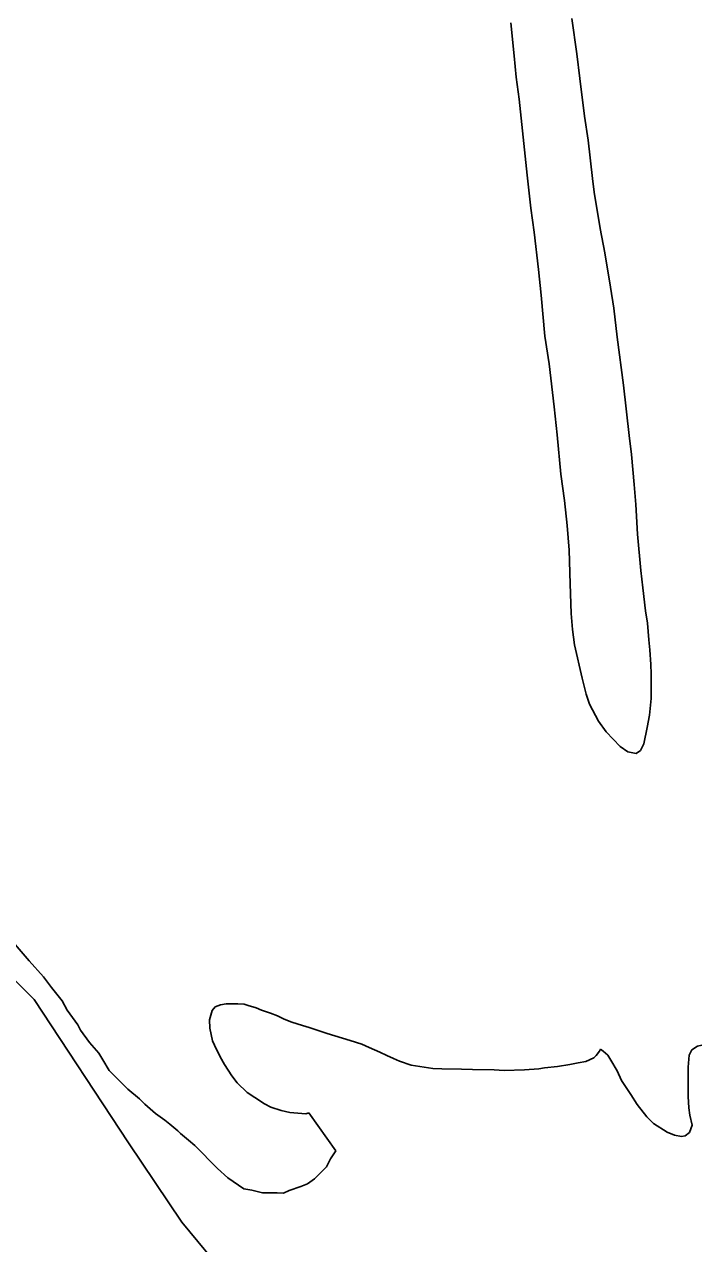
# Model space of a CAD drawing. Extents: x 3355724 to 3393621, y 594744 to 620174.
# Drawn here: x 3387836 to 3388500, y 607417 to 608621 of the extents above; entities that cross this region are included whole.
import ezdxf

# ---------------------------------------------------------------- set-up
doc = ezdxf.new("R2010")
doc.units = 0
doc.layers.add('V-SITE-VEGE', color=7, linetype='Continuous')
doc.layers.add('V-WETL-SWMP', color=7, linetype='Continuous')

msp = doc.modelspace()

# ---------------------------------------------------------------- linework, layer by layer
at = {"layer": 'V-SITE-VEGE'}
for p, q in [((3388315.8, 608622.3), (3388319.1, 608589.9)), ((3388381, 608591.8), (3388375.9, 608626.5)), ((3388319.1, 608589.9), (3388321.1, 608568.7)), ((3388383.7, 608567.4), (3388381, 608591.8)), ((3388321.1, 608568.7), (3388323.8, 608546.9)), ((3388388.5, 608530.2), (3388383.7, 608567.4)), ((3388323.8, 608546.9), (3388331.9, 608472.1)), ((3388391.9, 608506.6), (3388388.5, 608530.2)), ((3388396.3, 608468.6), (3388391.9, 608506.6)), ((3388331.9, 608472.1), (3388335.6, 608439.3)), ((3388398, 608455.2), (3388396.3, 608468.6)), ((3388403.8, 608419.4), (3388398, 608455.2)), ((3388335.6, 608439.3), (3388338.6, 608415.7)), ((3388338.6, 608415.7), (3388343, 608378.8)), ((3388408.4, 608395.4), (3388403.8, 608419.4)), ((3388414.2, 608361.5), (3388408.4, 608395.4)), ((3388343, 608378.8), (3388345.7, 608353.3)), ((3388417.3, 608340.7), (3388414.2, 608361.5)), ((3388345.7, 608353.3), (3388349.4, 608312.9)), ((3388420.7, 608311.9), (3388417.3, 608340.7)), ((3388349.4, 608312.9), (3388353.5, 608285.6)), ((3388426.8, 608264.5), (3388420.7, 608311.9)), ((3388353.5, 608285.6), (3388358.5, 608243.3)), ((3388432.6, 608214.9), (3388426.8, 608264.5)), ((3388358.5, 608243.3), (3388361.6, 608215.6)), ((3388361.6, 608215.6), (3388365.2, 608176.6)), ((3388434.9, 608196), (3388432.6, 608214.9)), ((3388437.6, 608166.5), (3388434.9, 608196)), ((3388365.2, 608176.6), (3388368.6, 608150.7)), ((3388439.2, 608146.8), (3388437.6, 608166.5)), ((3388368.6, 608150.7), (3388371.3, 608125.9)), ((3388440.8, 608117.6), (3388439.2, 608146.8)), ((3388371.3, 608125.9), (3388373.3, 608101.5)), ((3388444.1, 608081.6), (3388440.8, 608117.6)), ((3388373.3, 608101.5), (3388374.4, 608068.4)), ((3388446.1, 608064.4), (3388444.1, 608081.6)), ((3388374.4, 608068.4), (3388375.2, 608039.2)), ((3388448.5, 608041.8), (3388446.1, 608064.4)), ((3388375.2, 608039.2), (3388376.6, 608023.2)), ((3388450.5, 608029.5), (3388448.5, 608041.8)), ((3388376.6, 608023.2), (3388378.6, 608008.3)), ((3388451.8, 608013.1), (3388450.5, 608029.5)), ((3388378.6, 608008.3), (3388386, 607975.1)), ((3388452.8, 608003.2), (3388451.8, 608013.1)), ((3388453.8, 607988.6), (3388452.8, 608003.2)), ((3388454.1, 607979.5), (3388453.8, 607988.6)), ((3388386, 607975.1), (3388390.2, 607959.4)), ((3388454.3, 607965), (3388454.1, 607979.5)), ((3388390.2, 607959.4), (3388393.4, 607949.5)), ((3388454.2, 607955.2), (3388454.3, 607965)), ((3388393.4, 607949.5), (3388402.3, 607932.7)), ((3388452.6, 607938.8), (3388454.2, 607955.2)), ((3388450.3, 607926.4), (3388452.6, 607938.8)), ((3388402.3, 607932.7), (3388409.9, 607922.1)), ((3388409.9, 607922.1), (3388423.6, 607907.7)), ((3388446.9, 607910.4), (3388450.3, 607926.4)), ((3388443.6, 607903.9), (3388446.9, 607910.4)), ((3388423.6, 607907.7), (3388431.2, 607902.6)), ((3388431.2, 607902.6), (3388439.5, 607900.7)), ((3388439.5, 607900.7), (3388443.6, 607903.9)), ((3387840.3, 607696.2), (3387824.7, 607714.7)), ((3387854.6, 607680.3), (3387840.3, 607696.2)), ((3387862.4, 607669.7), (3387854.6, 607680.3)), ((3387872.8, 607656.5), (3387862.4, 607669.7)), ((3387877.9, 607647.3), (3387872.8, 607656.5)), ((3387888.3, 607632.8), (3387877.9, 607647.3)), ((3388021.1, 607647.1), (3388018.4, 607637.7)), ((3388024, 607650.7), (3388021.1, 607647.1)), ((3388029.1, 607652.5), (3388024, 607650.7)), ((3388034.6, 607653.5), (3388029.1, 607652.5)), ((3388041.5, 607653.8), (3388034.6, 607653.5)), ((3388046.3, 607653.8), (3388041.5, 607653.8)), ((3388052.4, 607653.4), (3388046.3, 607653.8)), ((3388056.4, 607651.9), (3388052.4, 607653.4)), ((3388064.4, 607649.6), (3388056.4, 607651.9)), ((3388069.5, 607647.4), (3388064.4, 607649.6)), ((3388078.6, 607644.4), (3388069.5, 607647.4)), ((3387890.9, 607627.5), (3387888.3, 607632.8)), ((3388018.4, 607637.7), (3388018.7, 607629.6)), ((3388085.5, 607641.8), (3388078.6, 607644.4)), ((3388092, 607638.4), (3388085.5, 607641.8)), ((3388099.6, 607635.5), (3388092, 607638.4)), ((3388110.1, 607632.1), (3388099.6, 607635.5)), ((3387900, 607615.6), (3387890.9, 607627.5)), ((3388018.7, 607629.6), (3388021.2, 607617.2)), ((3388116.7, 607630.2), (3388110.1, 607632.1)), ((3388134.5, 607624.2), (3388116.7, 607630.2)), ((3388157.3, 607617.5), (3388134.5, 607624.2)), ((3387909.1, 607605), (3387900, 607615.6)), ((3388021.2, 607617.2), (3388023.3, 607612.9)), ((3388023.3, 607612.9), (3388028.7, 607601.2)), ((3388168.6, 607613.7), (3388157.3, 607617.5)), ((3388175.8, 607610.4), (3388168.6, 607613.7)), ((3388186.3, 607605.9), (3388175.8, 607610.4)), ((3388404.1, 607609), (3388403.3, 607606.8)), ((3388407, 607606.8), (3388404.1, 607609)), ((3388499.9, 607611.8), (3388494.4, 607608.2)), ((3388504.2, 607612.8), (3388499.9, 607611.8)), ((3387912.9, 607598.4), (3387909.1, 607605)), ((3387919.4, 607587.8), (3387912.9, 607598.4)), ((3388028.7, 607601.2), (3388033, 607593.8)), ((3388193.2, 607602.6), (3388186.3, 607605.9)), ((3388199.8, 607599.6), (3388193.2, 607602.6)), ((3388205.9, 607597), (3388199.8, 607599.6)), ((3388217.2, 607593.2), (3388205.9, 607597)), ((3388389.8, 607596.8), (3388382.1, 607595.4)), ((3388397.5, 607600.3), (3388389.8, 607596.8)), ((3388400, 607602.5), (3388397.5, 607600.3)), ((3388403.3, 607606.8), (3388400, 607602.5)), ((3388411.3, 607602.8), (3388407, 607606.8)), ((3388414.5, 607598), (3388411.3, 607602.8)), ((3388420.6, 607587.4), (3388414.5, 607598)), ((3388491.8, 607603.1), (3388490.6, 607591.1)), ((3388494.4, 607608.2), (3388491.8, 607603.1)), ((3387932.4, 607574.6), (3387919.4, 607587.8)), ((3388033, 607593.8), (3388040.5, 607582.5)), ((3388225.9, 607591.7), (3388217.2, 607593.2)), ((3388238.6, 607589.8), (3388225.9, 607591.7)), ((3388247.7, 607589.3), (3388238.6, 607589.8)), ((3388267, 607589.2), (3388247.7, 607589.3)), ((3388277.9, 607588.7), (3388267, 607589.2)), ((3388299.4, 607588.5), (3388277.9, 607588.7)), ((3388309.2, 607587.7), (3388299.4, 607588.5)), ((3388329.3, 607588.6), (3388309.2, 607587.7)), ((3388343.5, 607589.5), (3388329.3, 607588.6)), ((3388348.9, 607590.6), (3388343.5, 607589.5)), ((3388361.7, 607591.9), (3388348.9, 607590.6)), ((3388374.1, 607593.6), (3388361.7, 607591.9)), ((3388382.1, 607595.4), (3388374.1, 607593.6)), ((3388424.9, 607577.9), (3388420.6, 607587.4)), ((3388490.6, 607591.1), (3388490.9, 607582)), ((3387937.6, 607569.3), (3387932.4, 607574.6)), ((3388040.5, 607582.5), (3388045.5, 607575.5)), ((3388045.5, 607575.5), (3388055.6, 607566)), ((3388434.3, 607564), (3388424.9, 607577.9)), ((3388490.9, 607582), (3388490.7, 607562)), ((3387949.3, 607560), (3387937.6, 607569.3)), ((3388055.6, 607566), (3388062.9, 607561.2)), ((3388062.9, 607561.2), (3388072.7, 607554.9)), ((3388440.4, 607554.4), (3388434.3, 607564)), ((3388490.7, 607562), (3388491.3, 607551.1)), ((3387954.5, 607554.7), (3387949.3, 607560)), ((3387964.9, 607545.4), (3387954.5, 607554.7)), ((3388072.7, 607554.9), (3388078.8, 607551.6)), ((3388078.8, 607551.6), (3388089, 607548.2)), ((3388450.1, 607542), (3388440.4, 607554.4)), ((3388491.3, 607551.1), (3388492.3, 607543.8)), ((3387974.1, 607538.8), (3387964.9, 607545.4)), ((3387979.3, 607534.8), (3387974.1, 607538.8)), ((3388089, 607548.2), (3388097.7, 607546.3)), ((3388097.7, 607546.3), (3388113.3, 607545)), ((3388113.3, 607545), (3388116.3, 607546.1)), ((3388116.3, 607546.1), (3388143.1, 607508.4)), ((3388456.6, 607535.4), (3388450.1, 607542)), ((3388492.3, 607543.8), (3388494.8, 607533.9)), ((3387987.1, 607528.2), (3387979.3, 607534.8)), ((3387989.7, 607525.5), (3387987.1, 607528.2)), ((3387997.5, 607518.9), (3387989.7, 607525.5)), ((3388470, 607526.9), (3388456.6, 607535.4)), ((3388477.2, 607523.9), (3388470, 607526.9)), ((3388492.2, 607526.7), (3388487.8, 607523.4)), ((3388494.8, 607533.9), (3388492.2, 607526.7)), ((3388004, 607513.6), (3387997.5, 607518.9)), ((3388026.1, 607491.1), (3388004, 607513.6)), ((3388484.1, 607522.7), (3388477.2, 607523.9)), ((3388487.8, 607523.4), (3388484.1, 607522.7)), ((3388137.8, 607500.5), (3388133.8, 607492.7)), ((3388143.1, 607508.4), (3388137.8, 607500.5)), ((3388036.5, 607481.8), (3388026.1, 607491.1)), ((3388133.8, 607492.7), (3388121.8, 607481)), ((3388052.2, 607471.1), (3388036.5, 607481.8)), ((3388121.8, 607481), (3388115.2, 607475.8)), ((3388060.1, 607469.7), (3388052.2, 607471.1)), ((3388070.5, 607467), (3388060.1, 607469.7)), ((3388085, 607466.9), (3388070.5, 607467)), ((3388091.5, 607466.8), (3388085, 607466.9)), ((3388096.8, 607469.4), (3388091.5, 607466.8)), ((3388108.6, 607473.2), (3388096.8, 607469.4)), ((3388115.2, 607475.8), (3388108.6, 607473.2))]:
    msp.add_line(p, q, dxfattribs=at)
at = {"layer": 'V-WETL-SWMP'}
msp.add_lwpolyline([(3387095.2, 608390.2), (3387125, 608368.1), (3387176.4, 608313), (3387230.5, 608253.7), (3387267.1, 608215.1), (3387311.7, 608165.5), (3387364.5, 608110.4), (3387430.9, 608048.3), (3387506.8, 607980.7), (3387571.8, 607918.6), (3387653, 607840), (3387745.1, 607753), (3387795.3, 607707.5), (3387845.4, 607657.9), (3387938.3, 607516.3), (3387990.9, 607437.9), (3388036.9, 607382.9)], dxfattribs=at)

doc.saveas('drawing.dxf')
